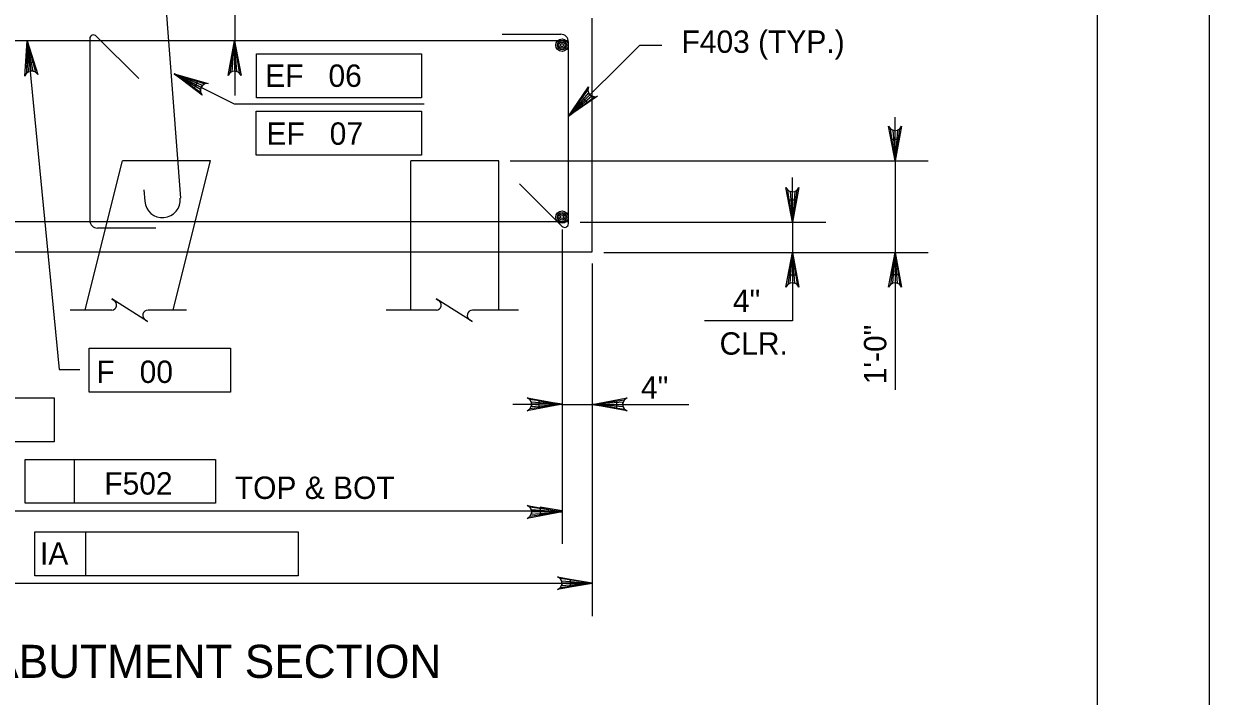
# Model space of a CAD drawing. Extents: x 638340 to 640242, y 295465 to 298435.
# Drawn here: x 639117.7 to 639276.5, y 297542 to 297632.2 of the extents above; entities that cross this region are included whole.
import ezdxf

# ---------------------------------------------------------------- set-up
doc = ezdxf.new("R2010")
doc.units = 0
for name, color, linetype in [('2', 7, 'Continuous'), ('3', 7, 'Continuous'), ('Level 3', 7, 'Continuous'), ('Level 4', 7, 'Continuous'), ('Level 5', 7, 'Continuous'), ('Level 8', 7, 'Continuous'), ('Level 9', 7, 'Continuous'), ('PLT-BNDY', 7, 'Continuous')]:
    doc.layers.add(name, color=color, linetype=linetype)

msp = doc.modelspace()

# ---------------------------------------------------------------- linework, layer by layer
at = {"layer": '2'}
msp.add_line((639261.46, 297826.46), (639261.46, 297262.46), dxfattribs=at)
at = {"layer": 'Level 3'}
for p, q in [((639118.18, 297629.88), (639122.46, 297585.84)), ((639148.87, 297628.15), (639170.97, 297628.15)), ((639148.87, 297622.26), (639148.87, 297628.15)), ((639170.97, 297628.15), (639170.97, 297622.26)), ((639190.63, 297619.8), (639200.19, 297629.33)), ((639200.19, 297629.33), (639203.14, 297629.33)), ((639137.84, 297625.49), (639145.86, 297621.44)), ((639170.97, 297622.26), (639148.87, 297622.26)), ((639145.86, 297621.44), (639171.34, 297621.44)), ((639148.83, 297620.48), (639170.97, 297620.48)), ((639148.83, 297614.58), (639148.83, 297620.48)), ((639170.97, 297620.48), (639170.97, 297614.58)), ((639234.39, 297616.73), (639234.39, 297619.68)), ((639170.97, 297614.58), (639148.83, 297614.58)), ((639182.85, 297613.79), (639238.81, 297613.79)), ((639234.39, 297613.79), (639234.39, 297601.51)), ((639220.64, 297608.6), (639220.64, 297611.59)), ((639189.78, 297604.61), (639189.78, 297562.48)), ((639192.19, 297605.6), (639225.13, 297605.6)), ((639220.64, 297605.6), (639220.64, 297601.51)), ((639195.38, 297601.51), (639238.81, 297601.51)), ((639195.4, 297601.51), (639225.13, 297601.51)), ((639193.84, 297600.06), (639193.84, 297552.79)), ((639220.64, 297598.52), (639220.64, 297592.35)), ((639234.39, 297598.56), (639234.39, 297583.12)), ((639220.64, 297592.35), (639208.85, 297592.35)), ((639126.48, 297588.71), (639145.39, 297588.71)), ((639126.48, 297582.81), (639126.48, 297588.71)), ((639145.39, 297588.71), (639145.39, 297582.81)), ((639122.46, 297585.84), (639125.22, 297585.84)), ((639145.39, 297582.81), (639126.48, 297582.81)), ((639102.88, 297582.03), (639121.79, 297582.03)), ((639121.79, 297582.03), (639121.79, 297576.14)), ((639186.7, 297581.16), (639183.21, 297581.16)), ((639189.78, 297581.16), (639206.74, 297581.16)), ((639193.84, 297579.79), (639193.84, 297571.87)), ((639121.79, 297576.14), (639102.88, 297576.14)), ((639117.91, 297573.8), (639143.4, 297573.8)), ((639117.91, 297567.91), (639117.91, 297573.8)), ((639124.49, 297567.91), (639124.49, 297573.8)), ((639143.4, 297573.8), (639143.4, 297567.91)), ((639143.4, 297567.91), (639117.91, 297567.91)), ((639083.84, 297566.9), (639187.52, 297566.9)), ((639119.2, 297564.11), (639126.03, 297564.11)), ((639119.2, 297558.21), (639119.2, 297564.11)), ((639126.03, 297558.21), (639126.03, 297564.11)), ((639126.03, 297564.11), (639154.43, 297564.11)), ((639154.43, 297564.11), (639154.43, 297558.21)), ((639079.78, 297557.21), (639193.84, 297557.21)), ((639154.43, 297558.21), (639119.2, 297558.21))]:
    msp.add_line(p, q, dxfattribs=at)
for points in [[(639118.18, 297629.88), (639119.58, 297625.36), (639119.29, 297625.68), (639118.96, 297625.83), (639118.65, 297625.85), (639118.34, 297625.76), (639118.05, 297625.54), (639117.85, 297625.16), (639118.18, 297629.88), (639118.05, 297625.54), (639118.34, 297625.76), (639118.18, 297629.88), (639118.65, 297625.85), (639118.96, 297625.83), (639118.18, 297629.88), (639119.29, 297625.68)], [(639145.94, 297629.88), (639146.81, 297625.23), (639146.56, 297625.59), (639146.25, 297625.77), (639145.94, 297625.82), (639145.63, 297625.77), (639145.32, 297625.59), (639145.07, 297625.23), (639145.94, 297629.88), (639145.32, 297625.59), (639145.63, 297625.77), (639145.94, 297629.88), (639145.94, 297625.82), (639146.25, 297625.77), (639145.94, 297629.88), (639146.56, 297625.59)], [(639137.84, 297625.49), (639142.39, 297624.17), (639141.96, 297624.11), (639141.65, 297623.91), (639141.46, 297623.66), (639141.37, 297623.36), (639141.39, 297622.99), (639141.6, 297622.61), (639137.84, 297625.49), (639141.39, 297622.99), (639141.37, 297623.36), (639137.84, 297625.49), (639141.46, 297623.66), (639141.65, 297623.91), (639137.84, 297625.49), (639141.96, 297624.11)], [(639190.63, 297619.8), (639193.31, 297623.71), (639193.23, 297623.28), (639193.32, 297622.93), (639193.5, 297622.67), (639193.76, 297622.48), (639194.11, 297622.39), (639194.54, 297622.47), (639190.63, 297619.8), (639194.11, 297622.39), (639193.76, 297622.48), (639190.63, 297619.8), (639193.5, 297622.67), (639193.32, 297622.93), (639190.63, 297619.8), (639193.23, 297623.28)], [(639234.39, 297613.79), (639233.52, 297618.44), (639233.76, 297618.08), (639234.08, 297617.9), (639234.39, 297617.84), (639234.7, 297617.9), (639235.01, 297618.08), (639235.26, 297618.44), (639234.39, 297613.79), (639235.01, 297618.08), (639234.7, 297617.9), (639234.39, 297613.79), (639234.39, 297617.84), (639234.08, 297617.9), (639234.39, 297613.79), (639233.76, 297618.08)], [(639220.64, 297605.6), (639219.77, 297610.25), (639220.02, 297609.9), (639220.33, 297609.71), (639220.64, 297609.66), (639220.95, 297609.71), (639221.26, 297609.9), (639221.51, 297610.25), (639220.64, 297605.6), (639221.26, 297609.9), (639220.95, 297609.71), (639220.64, 297605.6), (639220.64, 297609.66), (639220.33, 297609.71), (639220.64, 297605.6), (639220.02, 297609.9)], [(639220.64, 297601.51), (639221.51, 297596.86), (639221.26, 297597.22), (639220.95, 297597.4), (639220.64, 297597.46), (639220.33, 297597.4), (639220.02, 297597.22), (639219.77, 297596.86), (639220.64, 297601.51), (639220.02, 297597.22), (639220.33, 297597.4), (639220.64, 297601.51), (639220.64, 297597.46), (639220.95, 297597.4), (639220.64, 297601.51), (639221.26, 297597.22)], [(639234.39, 297601.51), (639235.26, 297596.86), (639235.01, 297597.22), (639234.7, 297597.4), (639234.39, 297597.46), (639234.08, 297597.4), (639233.76, 297597.22), (639233.52, 297596.86), (639234.39, 297601.51), (639233.76, 297597.22), (639234.08, 297597.4), (639234.39, 297601.51), (639234.39, 297597.46), (639234.7, 297597.4), (639234.39, 297601.51), (639235.01, 297597.22)], [(639189.78, 297581.18), (639185.13, 297580.31), (639185.49, 297580.56), (639185.67, 297580.87), (639185.73, 297581.18), (639185.67, 297581.49), (639185.49, 297581.81), (639185.13, 297582.05), (639189.78, 297581.18), (639185.49, 297581.81), (639185.67, 297581.49), (639189.78, 297581.18), (639185.73, 297581.18), (639185.67, 297580.87), (639189.78, 297581.18), (639185.49, 297580.56)], [(639193.84, 297581.16), (639198.49, 297582.03), (639198.14, 297581.78), (639197.95, 297581.47), (639197.9, 297581.16), (639197.95, 297580.85), (639198.14, 297580.54), (639198.49, 297580.29), (639193.84, 297581.16), (639198.14, 297580.54), (639197.95, 297580.85), (639193.84, 297581.16), (639197.9, 297581.16), (639197.95, 297581.47), (639193.84, 297581.16), (639198.14, 297581.78)], [(639189.78, 297566.76), (639185.13, 297565.88), (639185.49, 297566.13), (639185.67, 297566.45), (639185.73, 297566.76), (639185.67, 297567.07), (639185.49, 297567.38), (639185.13, 297567.63), (639189.78, 297566.76), (639185.49, 297567.38), (639185.67, 297567.07), (639189.78, 297566.76), (639185.73, 297566.76), (639185.67, 297566.45), (639189.78, 297566.76), (639185.49, 297566.13)], [(639193.84, 297557.21), (639189.19, 297556.34), (639189.55, 297556.58), (639189.73, 297556.9), (639189.79, 297557.21), (639189.73, 297557.52), (639189.55, 297557.83), (639189.19, 297558.08), (639193.84, 297557.21), (639189.55, 297557.83), (639189.73, 297557.52), (639193.84, 297557.21), (639189.79, 297557.21), (639189.73, 297556.9), (639193.84, 297557.21), (639189.55, 297556.58)]]:
    msp.add_lwpolyline(points, dxfattribs=at)
for points in [[(639118.03, 297626.9), (639119.01, 297627.01), (639118.19, 297629.88)], [(639140.56, 297623.57), (639141, 297624.44), (639138.15, 297625.33)], [(639193.17, 297621.64), (639192.47, 297622.33), (639190.73, 297619.9)], [(639233.9, 297616.73), (639234.88, 297616.73), (639234.39, 297613.79)], [(639220.14, 297608.6), (639221.14, 297608.6), (639220.64, 297605.6)], [(639220.14, 297598.52), (639221.14, 297598.52), (639220.64, 297601.51)], [(639233.9, 297598.56), (639234.88, 297598.56), (639234.39, 297601.51)], [(639186.7, 297580.67), (639186.7, 297581.65), (639189.65, 297581.16)], [(639197.06, 297581.65), (639197.06, 297580.67), (639194.11, 297581.16)], [(639186.84, 297567.39), (639186.84, 297566.41), (639189.78, 297566.9)], [(639190.89, 297557.7), (639190.89, 297556.72), (639193.84, 297557.21)]]:
    msp.add_lwpolyline(points, close=True, dxfattribs=at)
at = {"layer": 'Level 4'}
msp.add_line((639145.95, 297642.38), (639145.95, 297622.55), dxfattribs=at)
at = {"layer": 'Level 5'}
for p, q in [((639133.53, 297677.26), (639138.67, 297608.79)), ((639190.62, 297629.88), (639083, 297629.88)), ((639126.54, 297630.17), (639126.54, 297605.82)), ((639133.11, 297624.83), (639127.42, 297630.53)), ((639181.77, 297630.77), (639189.61, 297630.77)), ((639190.63, 297605.4), (639190.63, 297629.75)), ((639184.07, 297610.73), (639189.76, 297605.04)), ((639133.77, 297609.92), (639133.9, 297608.39)), ((639082.99, 297605.69), (639190.63, 297605.69)), ((639135.41, 297604.8), (639127.57, 297604.8))]:
    msp.add_line(p, q, dxfattribs=at)
for centre, radius in [((639189.78, 297629.31), 0.832), ((639189.78, 297629.31), 0.624), ((639189.78, 297629.31), 0.416), ((639189.78, 297629.31), 0.208), ((639189.78, 297606.27), 0.832), ((639189.78, 297606.27), 0.624), ((639189.78, 297606.27), 0.416), ((639189.78, 297606.27), 0.208)]:
    msp.add_circle(centre, radius, dxfattribs=at)
for centre, radius, start, end in [((639127.05, 297630.17), 0.511, 45, 180), ((639189.61, 297629.75), 1.02, 0, 90), ((639136.28, 297608.59), 2.39, 184.7636, 4.7636), ((639127.57, 297605.82), 1.02, 180, 270), ((639190.12, 297605.4), 0.511, 225, 0)]:
    msp.add_arc(centre, radius, start, end, dxfattribs=at)
at = {"layer": 'Level 8'}
for p, q in [((639127.85, 297601.51), (639130.92, 297613.79)), ((639142.71, 297613.79), (639130.92, 297613.79)), ((639139.64, 297601.51), (639142.71, 297613.79)), ((639181.32, 297613.79), (639169.53, 297613.79)), ((639169.53, 297601.6), (639169.53, 297613.79)), ((639181.32, 297601.51), (639181.32, 297613.79)), ((639125.92, 297593.79), (639127.85, 297601.51)), ((639137.71, 297593.79), (639139.64, 297601.51)), ((639169.53, 297593.79), (639169.53, 297601.6)), ((639181.32, 297593.79), (639181.32, 297601.51)), ((639129.49, 297593.79), (639123.9, 297593.79)), ((639139.51, 297593.79), (639134.34, 297593.79)), ((639172.96, 297593.79), (639166.24, 297593.79)), ((639183.94, 297593.79), (639177.81, 297593.79))]:
    msp.add_line(p, q, dxfattribs=at)
for points in [[(639133.98, 297592.47), (639134.28, 297592.28), (639129.48, 297595.3), (639129.8, 297595.1)], [(639177.45, 297592.47), (639177.75, 297592.28), (639172.95, 297595.3), (639173.27, 297595.1)]]:
    msp.add_lwpolyline(points, dxfattribs=at)
for centre, start, end in [((639129.42, 297594.5), 275.3286, 57.8672), ((639172.89, 297594.5), 275.3286, 57.8672), ((639134.34, 297593.08), 90, 240), ((639177.8, 297593.08), 90, 240)]:
    msp.add_arc(centre, 0.709, start, end, dxfattribs=at)
at = {"layer": 'Level 9'}
for p, q in [((639193.84, 297601.6), (639193.84, 297632.95)), ((639079.78, 297601.6), (639193.84, 297601.6))]:
    msp.add_line(p, q, dxfattribs=at)
at = {"layer": 'PLT-BNDY'}
msp.add_lwpolyline([(638435.46, 297841.46), (639276.46, 297841.46), (639276.46, 297247.46), (638435.46, 297247.46)], close=True, dxfattribs=at)

# ---------------------------------------------------------------- texts
at = {"layer": '3'}
msp.add_text('TYPICAL ABUTMENT SECTION', height=4.4294, dxfattribs=at).set_placement((639086.74, 297544.52))
at = {"layer": 'Level 3'}
for s, height, p in [('F403 (TYP.)', 3.0001, (639205.78, 297628.28)), ('EF   06', 3, (639150.04, 297623.72)), ('EF   07', 3, (639150.2, 297615.96)), ('4"', 3, (639212.67, 297593.56)), ('CLR.', 3, (639210.88, 297587.83)), ('F   00', 3, (639127.43, 297584.04)), ('4"', 3, (639200.36, 297581.95)), ('F502', 3, (639128.49, 297569.08)), ('TOP & BOT', 3, (639145.97, 297568.5)), ('IA', 3, (639119.88, 297559.69))]:
    msp.add_text(s, height=height, dxfattribs=at).set_placement(p)
msp.add_text('1\'-0"', height=3, rotation=90, dxfattribs=at).set_placement((639233.21, 297583.86))

doc.saveas('drawing.dxf')
